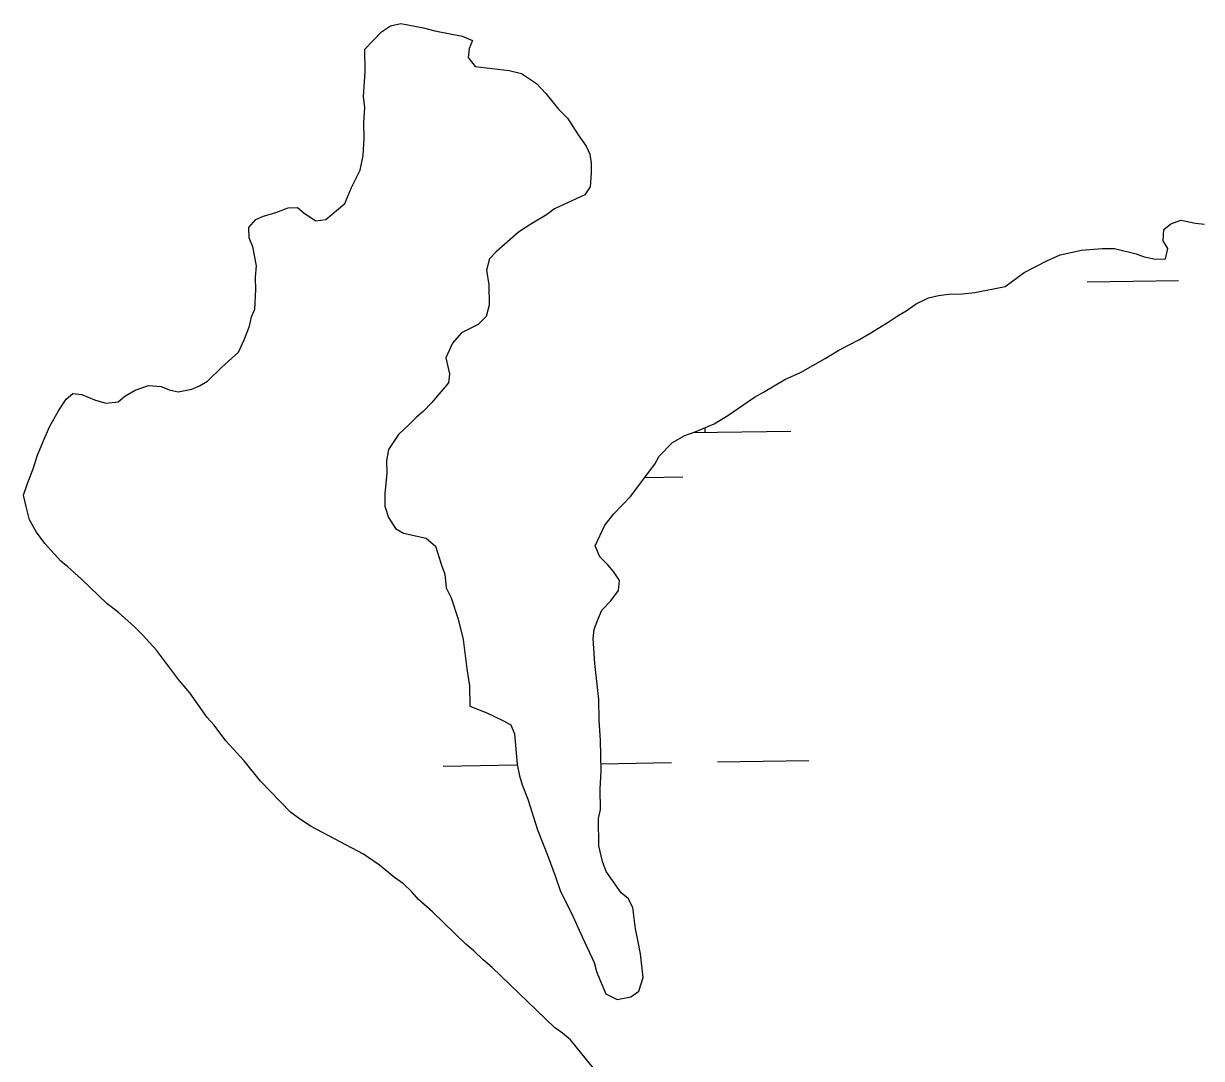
# Model space of a CAD drawing. Extents: x 3807117 to 3845308, y 337856 to 363736.
# Drawn here: x 3840606.2 to 3841018.6, y 356559.2 to 356921.5 of the extents above; entities that cross this region are included whole.
import ezdxf

# ---------------------------------------------------------------- set-up
doc = ezdxf.new("R2010")
doc.units = 0
doc.layers.add('V-TOPO-SHOR', color=7, linetype='Continuous')
doc.layers.add('V-WETL-SWMP', color=7, linetype='Continuous')

msp = doc.modelspace()

# ---------------------------------------------------------------- linework, layer by layer
at = {"layer": 'V-TOPO-SHOR'}
for points in [[(3840810.63, 356549.66), (3840797.68, 356565.7), (3840794.87, 356568.03), (3840792.06, 356569.97), (3840770.3, 356591.01), (3840767.08, 356593.74), (3840763.86, 356596.85), (3840761.05, 356599.19), (3840749.36, 356610.49), (3840744.54, 356614.77), (3840742.11, 356617.51), (3840739.29, 356620.24), (3840736.08, 356622.56), (3840730.86, 356626.84), (3840725.24, 356630.71), (3840706.85, 356640.32), (3840702.84, 356643.03), (3840699.63, 356645.35), (3840689.14, 356656.28), (3840683.47, 356663.32), (3840677.01, 356670.35), (3840672.96, 356675.83), (3840670.53, 356678.57), (3840664.44, 356687.19), (3840660.4, 356691.88), (3840652.7, 356702.06), (3840647.85, 356707.53), (3840645.03, 356710.26), (3840639.4, 356715.32), (3840635.38, 356718.43), (3840626.52, 356727), (3840621.69, 356731.28), (3840619.28, 356733.23), (3840613.63, 356739.48), (3840610.79, 356743.39), (3840608.34, 356747.71), (3840607.07, 356752.45), (3840606.21, 356756.4), (3840607.72, 356760.79), (3840609.63, 356765.58), (3840611.13, 356770.36), (3840613.04, 356775.15), (3840615.33, 356780.34), (3840618.41, 356785.94), (3840621.12, 356789.95), (3840623.46, 356791.97), (3840626.64, 356791.63), (3840631.03, 356789.72), (3840635.02, 356788.59), (3840639.37, 356789.06), (3840641.71, 356791.08), (3840645.25, 356793.12), (3840649.98, 356794.79), (3840654.35, 356794.46), (3840657.14, 356793.32), (3840660.32, 356792.58), (3840665.07, 356793.45), (3840667.82, 356794.69), (3840670.57, 356796.32), (3840675.64, 356801.16), (3840681.5, 356806.41), (3840683.41, 356810.8), (3840685.32, 356815.59), (3840686.06, 356818.78), (3840687.2, 356821.57), (3840687.48, 356828.31), (3840687.41, 356832.67), (3840687.74, 356836.64), (3840686.44, 356843.36), (3840685.2, 356846.51), (3840685.14, 356850.08), (3840687.48, 356852.89), (3840690.23, 356854.13), (3840694.57, 356855.39), (3840698.9, 356857.05), (3840702.08, 356857.1), (3840704.49, 356855.16), (3840708.5, 356852.45), (3840712.06, 356852.9), (3840718.7, 356858.56), (3840720.99, 356864.15), (3840724.06, 356870.15), (3840725.17, 356875.32), (3840725.46, 356881.27), (3840725.37, 356886.82), (3840725.68, 356891.98), (3840725.22, 356895.94), (3840725.53, 356901.1), (3840725.87, 356904.67), (3840725.74, 356912.6), (3840731.58, 356918.64), (3840734.72, 356920.68), (3840738.28, 356921.53), (3840746.23, 356920.07), (3840750.21, 356918.95)], [(3840750.21, 356918.95), (3840759.76, 356917.12), (3840763.35, 356915.6), (3840762.21, 356912.8), (3840761.87, 356909.63), (3840764.29, 356906.5), (3840776.21, 356905.11), (3840780.59, 356903.99), (3840785.8, 356900.51), (3840789.03, 356896.99), (3840793.48, 356891.52), (3840796.71, 356888.4), (3840800.37, 356882.51), (3840803.21, 356878.59), (3840804.45, 356875.84), (3840804.9, 356872.67), (3840804.96, 356869.11), (3840804.64, 356864.35), (3840802.7, 356861.54), (3840792.08, 356856.6), (3840789.34, 356854.58), (3840783.84, 356851.31), (3840779.53, 356848.47), (3840771.71, 356841.6), (3840769.37, 356839.18), (3840768.25, 356835.2), (3840769.13, 356830.06), (3840769.24, 356822.92), (3840768.12, 356818.94), (3840765.39, 356816.12), (3840759.49, 356813.25), (3840756.38, 356809.63), (3840754.09, 356804.44), (3840755.37, 356798.91), (3840755.02, 356795.73), (3840749.19, 356788.89), (3840746.07, 356785.67), (3840743.73, 356783.65), (3840741.39, 356781.23), (3840737.48, 356777.6), (3840734, 356772.39), (3840733.27, 356768.41), (3840733.35, 356764.05), (3840732.67, 356756.91), (3840732.74, 356752.54), (3840734, 356748.6), (3840736.44, 356744.68), (3840739.24, 356743.14), (3840747.2, 356741.29), (3840750.42, 356738.57), (3840752.51, 356731.86), (3840753.75, 356728.71), (3840754.23, 356723.96), (3840755.87, 356720.42), (3840758.38, 356712.93), (3840760.08, 356705.82), (3840761.44, 356695.53), (3840762.33, 356689.6), (3840762.45, 356682.47), (3840768.43, 356680.19), (3840774.03, 356677.5), (3840776.83, 356675.96), (3840778.07, 356672.81), (3840779.04, 356662.12), (3840779.9, 356658.17), (3840780.74, 356655.02), (3840782.81, 356649.9), (3840786.16, 356639.25), (3840789.88, 356629.79), (3840792.37, 356623.1), (3840794.04, 356617.97), (3840798.55, 356608.92), (3840801.85, 356601.45), (3840805.95, 356592.79), (3840806.8, 356589.64), (3840808.04, 356586.48), (3840810.1, 356581.76), (3840814.1, 356579.84), (3840818.84, 356580.72), (3840821.58, 356582.74), (3840823.09, 356587.53), (3840822.16, 356595.84), (3840821.29, 356600.58), (3840820.43, 356604.53), (3840819.51, 356612.05), (3840817.87, 356615.19), (3840815.46, 356617.13), (3840810.19, 356624.58), (3840808.94, 356628.13), (3840807.66, 356633.66), (3840807.5, 356643.17), (3840808.24, 356646.35), (3840808.12, 356653.49), (3840808.41, 356659.84), (3840808.24, 356670.54), (3840807.72, 356677.66), (3840807.6, 356684.8), (3840806.21, 356697.46), (3840805.67, 356706.17), (3840806.01, 356709.35), (3840807.15, 356712.54)], [(3840807.15, 356712.54), (3840808.67, 356716.14), (3840811.79, 356719.36), (3840814.51, 356722.97), (3840814.84, 356726.55), (3840812.81, 356729.68), (3840810.79, 356732.03), (3840807.97, 356734.76), (3840806.32, 356738.7), (3840809.77, 356745.89), (3840812.87, 356749.91), (3840818.72, 356755.95), (3840827.25, 356767.19), (3840828.79, 356769.99), (3840833.47, 356774.83), (3840837.79, 356777.28), (3840841.34, 356778.52), (3840848.03, 356781.41), (3840852.74, 356784.26), (3840862.15, 356790.76), (3840865.29, 356792.4), (3840872.75, 356796.88), (3840878.26, 356799.35), (3840886.9, 356804.25), (3840891.62, 356807.11), (3840898.69, 356810.79), (3840902.23, 356812.83), (3840908.9, 356816.91), (3840912.43, 356819.34), (3840915.17, 356820.98), (3840918.7, 356823.41), (3840923.03, 356825.47), (3840926.58, 356826.32), (3840930.14, 356826.77), (3840934.9, 356826.85), (3840939.25, 356827.32), (3840949.92, 356829.48), (3840956.58, 356834.35), (3840964.44, 356838.44), (3840969.17, 356840.5), (3840976.67, 356842.21), (3840983.8, 356842.73), (3840988.16, 356842.8), (3840995.72, 356840.94), (3840998.52, 356839.8), (3841002.49, 356839.07), (3841006.06, 356839.13), (3841006.79, 356842.71), (3841005.16, 356845.46), (3841005.49, 356849.43), (3841007.84, 356851.45), (3841011.39, 356852.7), (3841016.56, 356851.59), (3841019.73, 356851.25)]]:
    msp.add_lwpolyline(points, dxfattribs=at)
at = {"layer": 'V-WETL-SWMP'}
for p, q in [((3840978.61, 356831.11), (3841010.61, 356831.59)), ((3840840.7, 356778.3), (3840874.79, 356778.81)), ((3840823.78, 356762.61), (3840837.03, 356762.81)), ((3840753.13, 356661.54), (3840779.08, 356661.93)), ((3840808.37, 356662.37), (3840833.12, 356662.74)), ((3840849.12, 356662.98), (3840881.11, 356663.46))]:
    msp.add_line(p, q, dxfattribs=at)
for points in [[(3840810.63, 356549.66), (3840797.68, 356565.7), (3840794.87, 356568.03), (3840792.06, 356569.97), (3840770.3, 356591.01), (3840767.08, 356593.74), (3840763.86, 356596.85), (3840761.05, 356599.19), (3840749.36, 356610.49), (3840744.54, 356614.77), (3840742.11, 356617.51), (3840739.29, 356620.24), (3840736.08, 356622.56), (3840730.86, 356626.84), (3840725.24, 356630.71), (3840706.85, 356640.32), (3840702.84, 356643.03), (3840699.63, 356645.35), (3840689.14, 356656.28), (3840683.47, 356663.32), (3840677.01, 356670.35), (3840672.96, 356675.83), (3840670.53, 356678.57), (3840664.44, 356687.19), (3840660.4, 356691.88), (3840652.7, 356702.06), (3840647.85, 356707.53), (3840645.03, 356710.26), (3840639.4, 356715.32), (3840635.38, 356718.43), (3840626.52, 356727), (3840621.69, 356731.28), (3840619.28, 356733.23), (3840613.63, 356739.48), (3840610.79, 356743.39), (3840608.34, 356747.71), (3840607.07, 356752.45), (3840606.21, 356756.4), (3840607.72, 356760.79), (3840609.63, 356765.58), (3840611.13, 356770.36), (3840613.04, 356775.15), (3840615.33, 356780.34), (3840618.41, 356785.94), (3840621.12, 356789.95), (3840623.46, 356791.97), (3840626.64, 356791.63), (3840631.03, 356789.72), (3840635.02, 356788.59), (3840639.37, 356789.06), (3840641.71, 356791.08), (3840645.25, 356793.12), (3840649.98, 356794.79), (3840654.35, 356794.46), (3840657.14, 356793.32), (3840660.32, 356792.58), (3840665.07, 356793.45), (3840667.82, 356794.69), (3840670.57, 356796.32), (3840675.64, 356801.16), (3840681.5, 356806.41), (3840683.41, 356810.8), (3840685.32, 356815.59), (3840686.06, 356818.78), (3840687.2, 356821.57), (3840687.48, 356828.31), (3840687.41, 356832.67), (3840687.74, 356836.64), (3840686.44, 356843.36), (3840685.2, 356846.51), (3840685.14, 356850.08), (3840687.48, 356852.89), (3840690.23, 356854.13), (3840694.57, 356855.39), (3840698.9, 356857.05), (3840702.08, 356857.1), (3840704.49, 356855.16), (3840708.5, 356852.45), (3840712.06, 356852.9), (3840718.7, 356858.56), (3840720.99, 356864.15), (3840724.06, 356870.15), (3840725.17, 356875.32), (3840725.46, 356881.27), (3840725.37, 356886.82), (3840725.68, 356891.98), (3840725.22, 356895.94), (3840725.53, 356901.1), (3840725.87, 356904.67), (3840725.74, 356912.6), (3840731.58, 356918.64), (3840734.72, 356920.68), (3840738.28, 356921.53), (3840746.23, 356920.07), (3840750.21, 356918.95)], [(3840750.21, 356918.95), (3840759.76, 356917.12), (3840763.35, 356915.6), (3840762.21, 356912.8), (3840761.87, 356909.63), (3840764.29, 356906.5), (3840776.21, 356905.11), (3840780.59, 356903.99), (3840785.8, 356900.51), (3840789.03, 356896.99), (3840793.48, 356891.52), (3840796.71, 356888.4), (3840800.37, 356882.51), (3840803.21, 356878.59), (3840804.45, 356875.84), (3840804.9, 356872.67), (3840804.96, 356869.11), (3840804.64, 356864.35), (3840802.7, 356861.54), (3840792.08, 356856.6), (3840789.34, 356854.58), (3840783.84, 356851.31), (3840779.53, 356848.47), (3840771.71, 356841.6), (3840769.37, 356839.18), (3840768.25, 356835.2), (3840769.13, 356830.06), (3840769.24, 356822.92), (3840768.12, 356818.94), (3840765.39, 356816.12), (3840759.49, 356813.25), (3840756.38, 356809.63), (3840754.09, 356804.44), (3840755.37, 356798.91), (3840755.02, 356795.73), (3840749.19, 356788.89), (3840746.07, 356785.67), (3840743.73, 356783.65), (3840741.39, 356781.23), (3840737.48, 356777.6), (3840734, 356772.39), (3840733.27, 356768.41), (3840733.35, 356764.05), (3840732.67, 356756.91), (3840732.74, 356752.54), (3840734, 356748.6), (3840736.44, 356744.68), (3840739.24, 356743.14), (3840747.2, 356741.29), (3840750.42, 356738.57), (3840752.51, 356731.86), (3840753.75, 356728.71), (3840754.23, 356723.96), (3840755.87, 356720.42), (3840758.38, 356712.93), (3840760.08, 356705.82), (3840761.44, 356695.53), (3840762.33, 356689.6), (3840762.45, 356682.47), (3840768.43, 356680.19), (3840774.03, 356677.5), (3840776.83, 356675.96), (3840778.07, 356672.81), (3840779.04, 356662.12), (3840779.9, 356658.17), (3840780.74, 356655.02), (3840782.81, 356649.9), (3840786.16, 356639.25), (3840789.88, 356629.79), (3840792.37, 356623.1), (3840794.04, 356617.97), (3840798.55, 356608.92), (3840801.85, 356601.45), (3840805.95, 356592.79), (3840806.8, 356589.64), (3840808.04, 356586.48), (3840810.1, 356581.76), (3840814.1, 356579.84), (3840818.84, 356580.72), (3840821.58, 356582.74), (3840823.09, 356587.53), (3840822.16, 356595.84), (3840821.29, 356600.58), (3840820.43, 356604.53), (3840819.51, 356612.05), (3840817.87, 356615.19), (3840815.46, 356617.13), (3840810.19, 356624.58), (3840808.94, 356628.13), (3840807.66, 356633.66), (3840807.5, 356643.17), (3840808.24, 356646.35), (3840808.12, 356653.49), (3840808.41, 356659.84), (3840808.24, 356670.54), (3840807.72, 356677.66), (3840807.6, 356684.8), (3840806.21, 356697.46), (3840805.67, 356706.17), (3840806.01, 356709.35), (3840807.15, 356712.54)], [(3840807.15, 356712.54), (3840808.67, 356716.14), (3840811.79, 356719.36), (3840814.51, 356722.97), (3840814.84, 356726.55), (3840812.81, 356729.68), (3840810.79, 356732.03), (3840807.97, 356734.76), (3840806.32, 356738.7), (3840809.77, 356745.89), (3840812.87, 356749.91), (3840818.72, 356755.95), (3840827.25, 356767.19), (3840828.79, 356769.99), (3840833.47, 356774.83), (3840837.79, 356777.28), (3840841.34, 356778.52), (3840848.03, 356781.41), (3840852.74, 356784.26), (3840862.15, 356790.76), (3840865.29, 356792.4), (3840872.75, 356796.88), (3840878.26, 356799.35), (3840886.9, 356804.25), (3840891.62, 356807.11), (3840898.69, 356810.79), (3840902.23, 356812.83), (3840908.9, 356816.91), (3840912.43, 356819.34), (3840915.17, 356820.98), (3840918.7, 356823.41), (3840923.03, 356825.47), (3840926.58, 356826.32), (3840930.14, 356826.77), (3840934.9, 356826.85), (3840939.25, 356827.32), (3840949.92, 356829.48), (3840956.58, 356834.35), (3840964.44, 356838.44), (3840969.17, 356840.5), (3840976.67, 356842.21), (3840983.8, 356842.73), (3840988.16, 356842.8), (3840995.72, 356840.94), (3840998.52, 356839.8), (3841002.49, 356839.07), (3841006.06, 356839.13), (3841006.79, 356842.71), (3841005.16, 356845.46), (3841005.49, 356849.43), (3841007.84, 356851.45), (3841011.39, 356852.7), (3841016.56, 356851.59), (3841019.73, 356851.25)]]:
    msp.add_lwpolyline(points, dxfattribs=at)
msp.add_arc((3840880.03, 356779.36), 35.25, 178.9464, 181.6302, dxfattribs=at)

doc.saveas('drawing.dxf')
